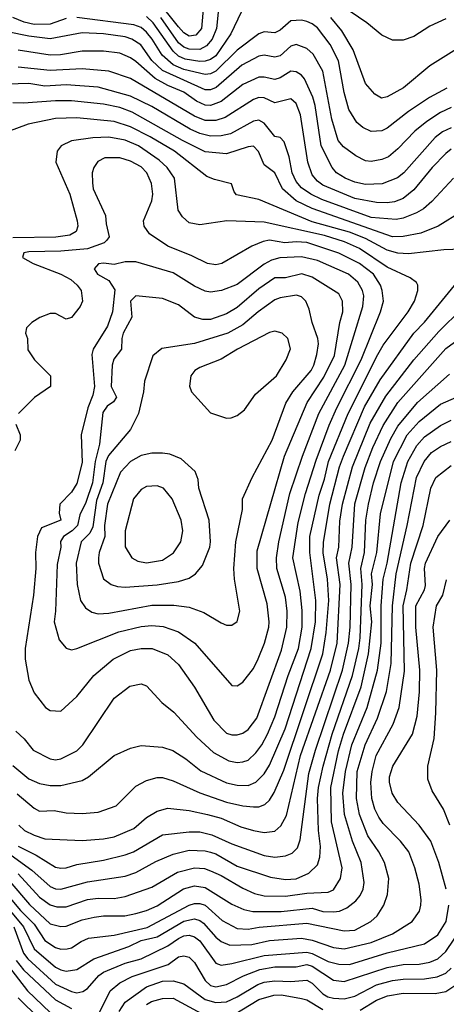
# Model space of a CAD drawing. Header units: inches. Extents: x 1793389 to 1900389, y 320802 to 470796.
# Tile 721 of 752: x 1853496 to 1855092, y 453840 to 457522. Entities that reach past the tile are written whole.
import ezdxf

# ---------------------------------------------------------------- set-up
doc = ezdxf.new("R2010")
doc.units = ezdxf.units.IN
doc.header["$MEASUREMENT"] = 0
doc.layers.add('B8455', color=7, linetype='Continuous')

msp = doc.modelspace()

# ---------------------------------------------------------------- linework, layer by layer
at = {"layer": 'B8455', "color": 2}
for points, elevation in [([(1854184.9, 457590), (1854176.5, 457490), (1854155.3, 457464.7), (1854130, 457460.5), (1854110, 457473.3), (1854090, 457495.4), (1854004.2, 457604.2)], 378), ([(1855090, 457525.1), (1855030, 457497.6), (1854970, 457459.5), (1854930, 457446), (1854890, 457445.2), (1854850, 457464), (1854794, 457510), (1854697, 457577)], 382), ([(1853670, 457526.9), (1853610, 457505.1), (1853550, 457504.8), (1853512.5, 457512.5), (1853470, 457531.1)], 390), ([(1855093.8, 457266.2), (1855028.9, 457231.1), (1854950, 457178.4), (1854870, 457117), (1854850, 457107), (1854810, 457103.7), (1854779.1, 457119.1), (1854757.2, 457137.2), (1854726.5, 457186.5), (1854709.7, 457250), (1854688.3, 457368.3), (1854657.6, 457430), (1854610, 457491.8), (1854590, 457507.3), (1854570, 457515.6), (1854550, 457520.5), (1854510, 457518.4), (1854470, 457483.6), (1854450, 457473.6), (1854410, 457477), (1854390, 457469.5), (1854310, 457407.8), (1854230, 457329.7), (1854210, 457319.7), (1854190, 457316.9), (1854110, 457336.5), (1854070, 457353.3), (1854028.3, 457390), (1853992.1, 457450), (1853970, 457475.8), (1853950, 457492.6), (1853922.6, 457502.6), (1853710, 457530.8)], 390), ([(1854324, 457550), (1854285.3, 457470), (1854230, 457386.9), (1854210, 457373.7), (1854190, 457367.4), (1854170, 457365.6), (1854114.7, 457374.7), (1854090, 457386.4), (1854070, 457404), (1853994.8, 457510), (1853970, 457534.7)], 386), ([(1854238.7, 457550), (1854231.6, 457490), (1854216.5, 457450), (1854195, 457425), (1854170, 457411.1), (1854130, 457411.9), (1854110, 457419.8), (1854090, 457436.4), (1854023.5, 457530)], 382), ([(1855330, 457541.6), (1855261, 457510), (1855190, 457449), (1855030, 457349.2), (1854932.1, 457267.9), (1854870, 457233.2), (1854849.4, 457229.4), (1854824.1, 457244.1), (1854790, 457284), (1854743.6, 457410), (1854700.7, 457480.7), (1854659.6, 457530)], 386), ([(1855110, 457193.3), (1855070, 457175.1), (1855018.7, 457141.3), (1854974.1, 457105.9), (1854910, 457039.5), (1854874.8, 457010), (1854850, 456999.5), (1854810, 456992), (1854790, 456994.5), (1854753.1, 457013.1), (1854707, 457047), (1854687.3, 457070), (1854663, 457150), (1854629.7, 457329.7), (1854593.7, 457393.7), (1854570, 457415.1), (1854530, 457429.4), (1854510, 457423.7), (1854470, 457387.6), (1854450, 457381.6), (1854410, 457389.6), (1854390, 457385.6), (1854327.3, 457352.7), (1854231.1, 457268.9), (1854210, 457259.7), (1854190, 457260.5), (1854030, 457332.2), (1853989.9, 457369.9), (1853948.7, 457428.7), (1853916, 457450), (1853890, 457458.3), (1853810, 457469.7), (1853730, 457473), (1853610, 457451.1), (1853530, 457460.4), (1853450, 457476.9)], 394), ([(1855110, 457117.6), (1855077.2, 457102.8), (1855050, 457082), (1854933, 456950), (1854908.8, 456931.2), (1854851.8, 456908.2), (1854790, 456906.3), (1854750, 456915.1), (1854713.2, 456930), (1854680.9, 456950), (1854664.5, 456970), (1854623, 457050), (1854601.3, 457201.3), (1854592.9, 457232.9), (1854560.8, 457300.8), (1854550, 457315.1), (1854530, 457327), (1854510, 457329.5), (1854470, 457305.1), (1854450, 457298.4), (1854410, 457307.8), (1854390, 457307.6), (1854330, 457279.6), (1854250, 457215.8), (1854210, 457202), (1854190, 457202.6), (1854157.3, 457217.3), (1854110, 457251), (1854050, 457275.6), (1854002.4, 457302.4), (1853930, 457365.6), (1853910, 457379.6), (1853870, 457396.9), (1853810, 457404.2), (1853730, 457404.7), (1853648.8, 457391.2), (1853610, 457389.7), (1853490, 457408.2)], 398), ([(1855110, 457038.4), (1855090, 457022), (1855039.3, 456970), (1854970, 456886.6), (1854930, 456854), (1854898.3, 456841.7), (1854870, 456837.4), (1854830, 456838.3), (1854750, 456853.7), (1854630, 456903), (1854610, 456918.4), (1854590, 456942.7), (1854573.3, 456990), (1854546.6, 457166.6), (1854530, 457209.2), (1854510, 457226.6), (1854450, 457211.6), (1854410, 457229.6), (1854390, 457231.5), (1854370, 457223.6), (1854264, 457156), (1854230, 457145.4), (1854190, 457145.7), (1854150, 457161.1), (1853910, 457303), (1853830, 457329.6), (1853730, 457338.9), (1853610, 457332.6), (1853490, 457344.7)], 402), ([(1855118.8, 456930), (1855037.7, 456842.3), (1855005.7, 456814.3), (1854980.3, 456799.7), (1854930, 456779.7), (1854904.4, 456775.6), (1854810, 456782.6), (1854626.6, 456850), (1854584.5, 456870), (1854550, 456893.3), (1854530, 456917), (1854515.4, 456950), (1854503.5, 457010), (1854485.4, 457065.4), (1854470, 457081.2), (1854450, 457086), (1854410, 457135.1), (1854390, 457147), (1854370, 457142.9), (1854284.2, 457095.8), (1854250, 457088.2), (1854210, 457086.9), (1854170, 457096.4), (1854133.5, 457113.5), (1853990, 457197.4), (1853910, 457236.3), (1853790, 457269.7), (1853670, 457278.9), (1853590, 457274.3), (1853530, 457283.5), (1853450, 457281.6)], 406), ([(1855150, 456805.2), (1855061, 456750), (1854995.8, 456724.2), (1854930, 456711.5), (1854890, 456709.7), (1854590, 456815.6), (1854530, 456845.1), (1854479.5, 456890), (1854450, 456949), (1854410, 456979), (1854389.7, 457029.7), (1854370, 457049.4), (1854350, 457047.3), (1854270, 457020.7), (1854190, 457028), (1854104.5, 457070), (1853916.3, 457176.3), (1853870, 457193.7), (1853810, 457206.9), (1853690, 457218.9), (1853630, 457218.9), (1853510, 457209.6), (1853470, 457211.3)], 410), ([(1855150, 456664), (1855082, 456662), (1854950, 456646.3), (1854910, 456649.7), (1854870, 456660.4), (1854790, 456704.2), (1854730, 456727.7), (1854590, 456766.4), (1854390, 456849.5), (1854307.2, 456867.2), (1854298, 456878), (1854288.7, 456908.7), (1854224.1, 456924.1), (1854195.9, 456935.9), (1854074.5, 457030), (1853984.2, 457084.2), (1853910, 457121.1), (1853850, 457142), (1853710, 457154.7), (1853630, 457153.3), (1853528.3, 457131.7), (1853450, 457102.7)], 414), ([(1853470, 454733), (1853530, 454683), (1853570, 454665.5), (1853610, 454658), (1853650, 454658), (1853730, 454676.3), (1853753.2, 454690), (1853850, 454770.8), (1853910, 454797.3), (1853950, 454807.3), (1854030, 454802), (1854068.5, 454788.5), (1854117.3, 454757.3), (1854173.3, 454713.3), (1854270, 454668.4), (1854310, 454659.5), (1854350, 454658.4), (1854379.3, 454670), (1854410, 454702), (1854430, 454734), (1854488.4, 454870), (1854586.4, 455170), (1854602, 455270), (1854603.5, 455350), (1854581.1, 455530), (1854581, 455590), (1854615.7, 455744.3), (1854636.3, 455803.7), (1854650.9, 455870), (1854724.8, 456050), (1854835.4, 456270), (1854855.5, 456304.5), (1854949.5, 456430), (1854972.3, 456470), (1854985.2, 456510), (1854985.2, 456530), (1854979.5, 456539.5), (1854956.6, 456556.6), (1854870, 456596.9), (1854767, 456667), (1854711.4, 456691.4), (1854635.7, 456715.7), (1854410, 456764.7), (1854270.5, 456769.5), (1854170, 456754.5), (1854130, 456762.7), (1854104.5, 456784.5), (1854089.3, 456810), (1854074.5, 456930), (1854047.3, 456970), (1854017.4, 456997.4), (1853940.9, 457050), (1853890, 457071.2), (1853830, 457083), (1853770, 457080.5), (1853690, 457069.4), (1853651, 457050), (1853636, 457030), (1853630.8, 456990), (1853683, 456870), (1853710.6, 456770), (1853713.4, 456750), (1853706.8, 456730), (1853683.4, 456716.6), (1853631.5, 456708.5), (1853470, 456706.9)], 418), ([(1853481.1, 454861.1), (1853512.5, 454832.5), (1853546, 454790), (1853610, 454757.3), (1853630, 454754), (1853650, 454757.3), (1853710, 454787.3), (1853732.3, 454810), (1853850, 454984.7), (1853908, 455030), (1853950, 455038), (1853970.7, 455030.7), (1854027.9, 454967.9), (1854072.5, 454932.5), (1854158.5, 454838.6), (1854221.4, 454781.4), (1854278, 454750), (1854310, 454744.4), (1854330, 454746), (1854350, 454753.4), (1854379.5, 454780.5), (1854401.6, 454810), (1854423, 454850), (1854450, 454914.8), (1854500.4, 455070), (1854538.5, 455170), (1854552.3, 455250), (1854552.3, 455312.3), (1854544.6, 455384.6), (1854518, 455510), (1854537.8, 455642.2), (1854565.4, 455750), (1854604.9, 455875.1), (1854653.9, 456006.1), (1854681.7, 456070), (1854773.7, 456250), (1854845.6, 456430), (1854856.2, 456470), (1854851.8, 456510), (1854846, 456530), (1854818.7, 456570), (1854767.3, 456610), (1854690, 456649.7), (1854570, 456688.4), (1854530, 456692.1), (1854487.3, 456687.2), (1854430, 456698), (1854407, 456693), (1854364.7, 456675.3), (1854252, 456610), (1854230, 456606), (1854198, 456610), (1854139.6, 456639.6), (1854050, 456675.1), (1853981.6, 456721.6), (1853961.2, 456750), (1853959.3, 456770), (1853990, 456844.7), (1853994, 456870), (1853989.6, 456910), (1853971.8, 456950), (1853950, 456971.8), (1853910, 456993.6), (1853870, 457005.1), (1853814.9, 457005.1), (1853788.5, 456991.5), (1853773.4, 456970), (1853767.3, 456950), (1853767.9, 456912.1), (1853770.5, 456890), (1853817.3, 456790), (1853819.1, 456759.1), (1853830.7, 456710), (1853822.5, 456697.5), (1853812, 456688), (1853750, 456665.4), (1853650, 456656.9), (1853530, 456654.7), (1853511.3, 456650), (1853507.1, 456632.9), (1853546, 456610), (1853650, 456570.3), (1853687.3, 456550), (1853711, 456530), (1853726, 456510), (1853730.8, 456470), (1853722, 456450), (1853690, 456409), (1853670, 456402), (1853630, 456424), (1853610, 456424), (1853571.1, 456408.9), (1853542, 456390), (1853522, 456370), (1853518, 456350), (1853524.7, 456330), (1853527.1, 456287.1), (1853551, 456250), (1853611, 456190), (1853611.3, 456150), (1853550.9, 456109.1), (1853492, 456050)], 422), ([(1853486.3, 454626.3), (1853550, 454573.4), (1853570, 454562), (1853625.2, 454565.2), (1853670, 454556.3), (1853730, 454553.4), (1853790, 454558.8), (1853857.5, 454582.5), (1853930, 454656), (1853970, 454677.3), (1854010, 454687.7), (1854030, 454687.7), (1854070, 454675.5), (1854170, 454630.4), (1854270, 454595.3), (1854330, 454581.6), (1854370, 454578), (1854390, 454578), (1854413.1, 454586.9), (1854430, 454602.8), (1854448.3, 454631.7), (1854484.4, 454715.6), (1854630, 455151), (1854642, 455230), (1854652, 455350), (1854647.1, 455430), (1854631.2, 455528.8), (1854632.5, 455567.5), (1854655.6, 455710), (1854692.3, 455850), (1854707.3, 455890), (1854785.8, 456074.2), (1854844.5, 456175.5), (1854969.6, 456350), (1855010, 456390.5), (1855144.8, 456555.2)], 414), ([(1853492.7, 454510), (1853514, 454490), (1853550, 454472.4), (1853590, 454458.4), (1853730, 454453), (1853810, 454458.4), (1853850, 454466.4), (1853922.7, 454497.3), (1853970, 454538), (1854010, 454562), (1854050, 454573.4), (1854130, 454564.9), (1854198, 454550), (1854250, 454535.3), (1854323.1, 454503.1), (1854370, 454490.4), (1854410, 454482.4), (1854450, 454487.7), (1854473.1, 454506.9), (1854493.9, 454546.1), (1854546.4, 454770), (1854658, 455090), (1854683.1, 455190), (1854695.1, 455410), (1854681.5, 455510), (1854689.7, 455550), (1854693.2, 455646.8), (1854703.9, 455710), (1854741, 455850), (1854807.3, 456012.7), (1854865.4, 456114.6), (1854970, 456250.5), (1855063.3, 456356.7), (1855150, 456440.5)], 410), ([(1853490, 454431.8), (1853557.6, 454397.6), (1853630, 454352.7), (1853650, 454348.4), (1853669.6, 454350.4), (1853710, 454362.4), (1853810, 454378.4), (1853890, 454398.4), (1853921.2, 454410), (1854030, 454473), (1854130, 454484.9), (1854170, 454484.9), (1854214.1, 454474.1), (1854290, 454439.5), (1854410, 454396.4), (1854450, 454390.4), (1854490, 454395.5), (1854515.1, 454404.9), (1854534.5, 454425.5), (1854544.9, 454455.1), (1854577.6, 454702.4), (1854602, 454790), (1854703.1, 455090), (1854725.6, 455190), (1854731.8, 455250), (1854736.1, 455410), (1854727.4, 455490), (1854739.8, 455550), (1854750, 455711), (1854787.9, 455847.9), (1854817.3, 455922.7), (1854855.2, 456004.8), (1854910, 456090.4), (1855090, 456293), (1855150, 456336.3)], 406), ([(1853450, 454406.9), (1853541.6, 454341.6), (1853610, 454280.4), (1853630, 454272.2), (1853650, 454270.4), (1853750, 454297.6), (1853890, 454318.4), (1853930, 454332.4), (1854005.6, 454374.4), (1854070, 454401.6), (1854130, 454415.8), (1854190, 454413.7), (1854210, 454408.7), (1854230, 454402), (1854310, 454355.8), (1854434.7, 454314.7), (1854490, 454307), (1854530, 454308.7), (1854577.2, 454330), (1854610, 454361), (1854618.4, 454390), (1854620.5, 454430), (1854613.7, 454490), (1854609.8, 454610), (1854613.5, 454650), (1854630.8, 454730), (1854664.8, 454850), (1854740.9, 455070), (1854764.5, 455170), (1854769.8, 455210), (1854777.4, 455410), (1854771.9, 455470), (1854785.1, 455530), (1854791, 455650), (1854801, 455710), (1854819.8, 455790), (1854845.1, 455870), (1854883.9, 455956.1), (1854910, 456002.4), (1854983.6, 456090), (1855103.8, 456196.2)], 402), ([(1853490, 454327.4), (1853570, 454240.3), (1853610, 454212), (1853635.3, 454204.7), (1853670, 454204.9), (1853750, 454232), (1853790, 454237), (1853850, 454235.8), (1853890, 454243.1), (1853990, 454278.4), (1854086.4, 454333.6), (1854150, 454350.3), (1854187.3, 454347.3), (1854210, 454339.5), (1854250, 454321.3), (1854330, 454274.4), (1854374.6, 454254.6), (1854410, 454245.3), (1854490, 454244.2), (1854570, 454255.6), (1854650, 454259.3), (1854670, 454268), (1854696.2, 454310), (1854701.6, 454350), (1854662.4, 454522.4), (1854659.8, 454650), (1854688.2, 454788.2), (1854706.6, 454850), (1854773.2, 455026.8), (1854800.8, 455150), (1854812.5, 455270), (1854807.1, 455330), (1854815.5, 455410), (1854812, 455450), (1854832, 455530), (1854845.5, 455674.5), (1854893.5, 455870), (1854945.4, 455970), (1854990, 456019.5), (1855070, 456083.8), (1855130, 456110.5)], 398), ([(1853459.3, 454299.3), (1853532.5, 454212.5), (1853610, 454141.3), (1853650, 454130.4), (1853670, 454132.2), (1853730, 454155.3), (1853774.3, 454165.7), (1853810, 454170.3), (1853889.7, 454170.3), (1853930, 454179.5), (1853970, 454190.4), (1854010, 454208.5), (1854108.5, 454271.5), (1854150, 454283.1), (1854190, 454277), (1854290, 454214.4), (1854334.7, 454194.7), (1854367.4, 454187.4), (1854473.4, 454186.6), (1854590, 454199.5), (1854630, 454187.4), (1854670, 454185.3), (1854692.5, 454187.5), (1854719.7, 454200.3), (1854753.1, 454226.9), (1854770, 454246.8), (1854780.7, 454270), (1854784.5, 454295.5), (1854773.6, 454370), (1854740.5, 454450), (1854711.1, 454550), (1854705.1, 454630), (1854715.1, 454710), (1854738, 454810), (1854796, 454950), (1854834.2, 455090), (1854847.7, 455190), (1854847.7, 455330), (1854855.3, 455430), (1854869.8, 455490), (1854922.3, 455790), (1854948.3, 455870), (1854981.3, 455930), (1855010, 455962.4), (1855070, 456004.9), (1855110, 456024.4)], 394), ([(1853482, 456010), (1853498, 455970), (1853498, 455950), (1853478, 455910)], 422), ([(1853414.3, 454290), (1853498.5, 454190), (1853550, 454139.5), (1853590, 454078.4), (1853630, 454052.4), (1853650, 454046.4), (1853673.4, 454046.6), (1853690, 454050.6), (1853725.4, 454074.6), (1853753.1, 454086.9), (1853850, 454098.7), (1853973.3, 454126.7), (1854130, 454210.3), (1854150, 454217), (1854170, 454217), (1854190, 454210.3), (1854253, 454153), (1854310, 454123.1), (1854350, 454120.4), (1854391.2, 454128.8), (1854570, 454142.6), (1854710, 454114.4), (1854750, 454117.1), (1854809.2, 454150), (1854832.7, 454170), (1854858, 454210), (1854872, 454250), (1854876.2, 454310), (1854860.7, 454370), (1854839.6, 454410), (1854797.6, 454470), (1854766.6, 454550), (1854755.1, 454610), (1854758, 454710), (1854788.4, 454810), (1854834.3, 454910), (1854868.3, 455010), (1854885.2, 455114.8), (1854889.8, 455330), (1854903.9, 455450), (1854945.7, 455630), (1854979.7, 455810), (1855008.2, 455870), (1855036.2, 455903.8), (1855070, 455926.4), (1855110, 455944.4)], 390), ([(1853455.3, 454195.3), (1853510.2, 454130), (1853550, 454047), (1853630, 453978.7), (1853650, 453968.5), (1853670, 453963.1), (1853710, 453970.4), (1853773.2, 454010), (1853903.9, 454056.1), (1853950, 454077.8), (1854010, 454091.5), (1854110, 454150.2), (1854150, 454159.6), (1854170, 454153.7), (1854183.4, 454143.4), (1854230, 454090.4), (1854250, 454074), (1854281.4, 454061.4), (1854364, 454064), (1854430, 454078.3), (1854550, 454086.5), (1854590, 454079), (1854670, 454051.8), (1854710, 454047.4), (1854810, 454070.3), (1854890, 454103.8), (1854964, 454150), (1854991.9, 454188.1), (1854996, 454210), (1854998, 454230), (1854989.5, 454289.5), (1854974.5, 454350), (1854952, 454410), (1854920.9, 454450), (1854855.6, 454515.6), (1854839.4, 454539.4), (1854824.7, 454570), (1854813.3, 454610), (1854809.7, 454669.7), (1854814.3, 454710), (1854829.7, 454770), (1854892.5, 454887.5), (1854915.1, 454950), (1854934.9, 455085.1), (1854929.8, 455330.2), (1854944, 455390), (1854959.2, 455490), (1855004.7, 455630), (1855033.3, 455770), (1855052.3, 455810), (1855110, 455855.5)], 386), ([(1855091.6, 454270), (1855063.6, 454370), (1855034, 454450), (1854990, 454509.2), (1854910, 454594), (1854889.5, 454630), (1854879.5, 454670), (1854879.5, 454690), (1854892, 454730), (1854965.1, 454850), (1854982.7, 454917.3), (1854991.2, 455008.8), (1854992.8, 455090), (1854977.3, 455250), (1854977.4, 455330), (1855009.7, 455390), (1855013.9, 455406.1), (1855009.7, 455470), (1855013.3, 455490), (1855059.5, 455590), (1855105.2, 455650)], 382), ([(1855104.5, 454510), (1855080.9, 454570), (1855038.6, 454638.6), (1855022, 454682), (1855022.7, 454730), (1855045.6, 454834.4), (1855052.8, 454930), (1855056.3, 455090), (1855042.9, 455250), (1855055.1, 455330), (1855078.4, 455370), (1855092.7, 455427.3)], 378), ([(1853474.3, 454130), (1853510, 454030.5), (1853526.3, 454010), (1853630, 453914.9), (1853690, 453887), (1853710, 453883.1), (1853732.8, 453887.2), (1853750, 453899.1), (1853792.3, 453947.7), (1853810, 453959.5), (1853890, 453993.4), (1853950.8, 454009.2), (1854050, 454058.3), (1854090, 454085.7), (1854110, 454095.3), (1854130, 454098.4), (1854150, 454092.4), (1854170, 454077.1), (1854230, 453994), (1854250, 453986), (1854290, 453992), (1854410, 454022.8), (1854570, 454035.3), (1854590, 454030.2), (1854650, 453999.6), (1854690, 453990.3), (1854730, 453988.9), (1854870, 454031.7), (1855010, 454066.4), (1855060.1, 454099.9), (1855091.5, 454150), (1855101.6, 454210)], 382), ([(1853792.9, 453807.1), (1853834, 453890), (1853870, 453919.5), (1853916.8, 453943.2), (1854051.1, 453988.9), (1854090, 454017.1), (1854110, 454021.6), (1854130, 454015.5), (1854150, 453996.3), (1854190, 453928.2), (1854210, 453910.4), (1854230, 453905.3), (1854270, 453913.7), (1854333.7, 453946.3), (1854394, 453970), (1854450, 453979.6), (1854530, 453980.3), (1854570, 453988.9), (1854590, 453982.3), (1854670, 453930.4), (1854710, 453925.3), (1854870, 453976.9), (1854930, 453988.9), (1854990, 453990.3), (1855030, 453997.6), (1855059.3, 454010), (1855090, 454037.1), (1855152.4, 454130)], 378), ([(1853483.3, 454003.2), (1853510, 453968.9), (1853630, 453856.5), (1853690, 453823.7)], 378), ([(1853457.5, 453977.5), (1853525.7, 453890), (1853610, 453808.8)], 374), ([(1853867.6, 453812.4), (1853890, 453847.7), (1853970, 453904.9), (1854030, 453926.3), (1854070, 453927.4), (1854110, 453915.8), (1854190, 453858), (1854230, 453846), (1854270, 453848.8), (1854310, 453867.2), (1854386.1, 453913.9), (1854410, 453922.3), (1854450, 453927.6), (1854510, 453924.9), (1854570, 453930.3), (1854590, 453918.4), (1854630, 453878.7), (1854648.2, 453868.2), (1854670, 453862.3), (1854710, 453860.3), (1854750, 453870.3), (1854830, 453912.9), (1854890, 453928.9), (1854930, 453934.3), (1855010, 453934.6), (1855057.5, 453942.5), (1855090, 453955.8), (1855110, 453974.4)], 374), ([(1854770, 453818.3), (1854830, 453854.6), (1854871.9, 453871.9), (1854930, 453880.9), (1855050, 453880.3), (1855090, 453887.2), (1855127, 453913)], 370), ([(1853490, 453863.7), (1853730, 453628.4)], 370), ([(1853970, 453839.5), (1853989.3, 453850), (1854030, 453862), (1854070, 453862.4), (1854190, 453797.4)], 370), ([(1854297.8, 453802.2), (1854390, 453857.4), (1854446.1, 453873.9), (1854474.8, 453874.8), (1854550, 453862), (1854570, 453857), (1854630, 453820.3)], 370)]:
    msp.add_lwpolyline(points, dxfattribs=dict(at, elevation=elevation))
for points, elevation in [([(1854550, 456635.8), (1854468.9, 456631.1), (1854437.2, 456622.8), (1854410, 456607.6), (1854310, 456531.8), (1854250.3, 456509.7), (1854210, 456502.9), (1854190, 456507), (1854150, 456525.1), (1854070, 456575.6), (1853930, 456616.9), (1853890, 456616.9), (1853850, 456607), (1853810, 456611.6), (1853790.7, 456609.3), (1853774.8, 456590), (1853787.3, 456570), (1853830, 456547.3), (1853851.5, 456511.5), (1853843, 456430), (1853824.5, 456375.5), (1853771.3, 456290), (1853766, 456270), (1853775.5, 456150), (1853770, 456118), (1853750.7, 456070), (1853726, 455970), (1853730, 455866), (1853710, 455788), (1853690, 455755.3), (1853646, 455710), (1853643.5, 455676.5), (1853650.5, 455650), (1853578, 455622), (1853563, 455590), (1853555.5, 455530), (1853556.4, 455470), (1853548.2, 455370), (1853516.3, 455170), (1853516.3, 455130), (1853530, 455052), (1853550, 455004.7), (1853592, 454950), (1853610, 454938), (1853650, 454936), (1853710, 454991), (1853773.2, 455070), (1853845.2, 455130), (1853910, 455163), (1853950, 455170.5), (1853992, 455170), (1854050, 455147.3), (1854090, 455110.8), (1854150, 455026), (1854222.3, 454902.3), (1854270, 454854), (1854290, 454847.7), (1854310, 454847.7), (1854330, 454854), (1854350, 454867.7), (1854382.9, 454910), (1854475.8, 455164.2), (1854495.4, 455250), (1854496.9, 455310), (1854490, 455362), (1854458, 455470), (1854456.3, 455510), (1854464.7, 455570), (1854506.9, 455750), (1854554.3, 455890), (1854615.4, 456050), (1854712.1, 456230), (1854779.7, 456450), (1854783, 456490), (1854778.7, 456510), (1854760.7, 456540.7), (1854726, 456570), (1854610, 456621.1)], 426), ([(1854551.2, 456571.2), (1854490, 456556.9), (1854450, 456556.9), (1854390, 456515.6), (1854310, 456446), (1854270, 456421.6), (1854210, 456401.6), (1854180.7, 456400.7), (1854150, 456409.2), (1854090, 456456), (1854030, 456479.3), (1853930, 456489.2), (1853910.8, 456470), (1853914.9, 456410), (1853883.1, 456350), (1853877.6, 456330), (1853876.3, 456290), (1853847.7, 456252.3), (1853842, 456230), (1853838.7, 456150), (1853858.4, 456110), (1853847, 456093), (1853822.8, 456077.2), (1853806.8, 456053.2), (1853794.2, 455934.2), (1853778.4, 455870), (1853768, 455790), (1853743.5, 455716.5), (1853721.1, 455670), (1853711.8, 455630), (1853692.2, 455610), (1853660.5, 455590), (1853648.9, 455571.1), (1853650.4, 455550), (1853635.6, 455484.4), (1853630.5, 455310), (1853625.5, 455270), (1853643.4, 455203.4), (1853670, 455171.3), (1853690, 455166), (1853710, 455170.8), (1853867, 455233), (1853950, 455252.4), (1853990, 455257.1), (1854032.3, 455252.3), (1854090, 455233.4), (1854150.8, 455190), (1854290, 455032), (1854310, 455031.3), (1854330, 455044.7), (1854370, 455096), (1854387.7, 455132.3), (1854411.6, 455190), (1854427.6, 455250), (1854429.6, 455270), (1854422, 455338), (1854383.6, 455470), (1854383.8, 455536.2), (1854486.3, 455890), (1854571.2, 456090), (1854634.1, 456185.9), (1854673.5, 456266.5), (1854693.6, 456390), (1854704.5, 456430), (1854703.7, 456470), (1854690, 456497.2), (1854590, 456559.6)], 430), ([(1854531.6, 456491.6), (1854470, 456482), (1854450, 456474), (1854387.7, 456430), (1854330, 456381.6), (1854274.8, 456350), (1854150, 456311.6), (1854027.5, 456292.5), (1853994.4, 456265.6), (1853962.8, 456170), (1853958.8, 456130), (1853941, 456050), (1853911, 455990), (1853827.8, 455892.2), (1853817.7, 455870), (1853807.2, 455790), (1853783.7, 455723.7), (1853770, 455625.2), (1853757.8, 455602.2), (1853726.4, 455570), (1853707, 455490), (1853710.4, 455410), (1853723, 455350), (1853742, 455322), (1853766, 455306), (1853790, 455300.5), (1853830, 455302.4), (1853990, 455332), (1854072.5, 455332.5), (1854130, 455324.9), (1854185.2, 455305.2), (1854250, 455266), (1854270, 455258), (1854290, 455258), (1854308.9, 455271.1), (1854319, 455310), (1854299.3, 455430), (1854297, 455470), (1854304.5, 455570), (1854329.2, 455690), (1854329.4, 455730.6), (1854365.2, 455810), (1854440.7, 455950), (1854491.3, 456088.7), (1854518, 456130), (1854585.6, 456210), (1854596.3, 456230), (1854607.8, 456270), (1854613.6, 456310), (1854611.6, 456330), (1854589.6, 456390), (1854579.1, 456439.1), (1854566, 456470), (1854550, 456486)], 434), ([(1854450, 456357.2), (1854430, 456352.7), (1854311, 456290), (1854250, 456252.3), (1854170, 456221.2), (1854151.3, 456210), (1854136, 456190), (1854131.1, 456151.1), (1854138, 456130), (1854210, 456052), (1854270, 456032), (1854287.3, 456032.7), (1854310, 456042), (1854336.5, 456063.5), (1854378.6, 456121.4), (1854456, 456190), (1854493.2, 456250), (1854508.9, 456291.1), (1854499, 456330), (1854478, 456350)], 438), ([(1854030, 455900.9), (1853990, 455900.9), (1853950, 455892), (1853910, 455869.4), (1853873.4, 455830), (1853824.6, 455710), (1853813.1, 455630), (1853814.6, 455590), (1853793, 455530), (1853790.5, 455510), (1853790.5, 455490), (1853810, 455431.3), (1853838, 455410), (1853862, 455402), (1853890, 455399.3), (1854010, 455408.4), (1854090, 455420.5), (1854130, 455434), (1854154, 455450), (1854179.6, 455480.4), (1854206.6, 455550), (1854209.5, 455570), (1854204.5, 455650), (1854166.6, 455770), (1854163.2, 455803.2), (1854152.7, 455832.7), (1854100.2, 455880.2), (1854057.5, 455897.5)], 438), ([(1854010, 455779.3), (1853970, 455776), (1853950, 455765.2), (1853922, 455730), (1853890.6, 455610), (1853890.6, 455550.6), (1853916, 455510), (1853937.5, 455497.5), (1853970, 455490.7), (1854030, 455500.7), (1854071.4, 455528.6), (1854099.3, 455570), (1854106.6, 455610), (1854099.5, 455650), (1854066, 455730), (1854034, 455770)], 442)]:
    msp.add_lwpolyline(points, close=True, dxfattribs=dict(at, elevation=elevation))

doc.saveas('drawing.dxf')
